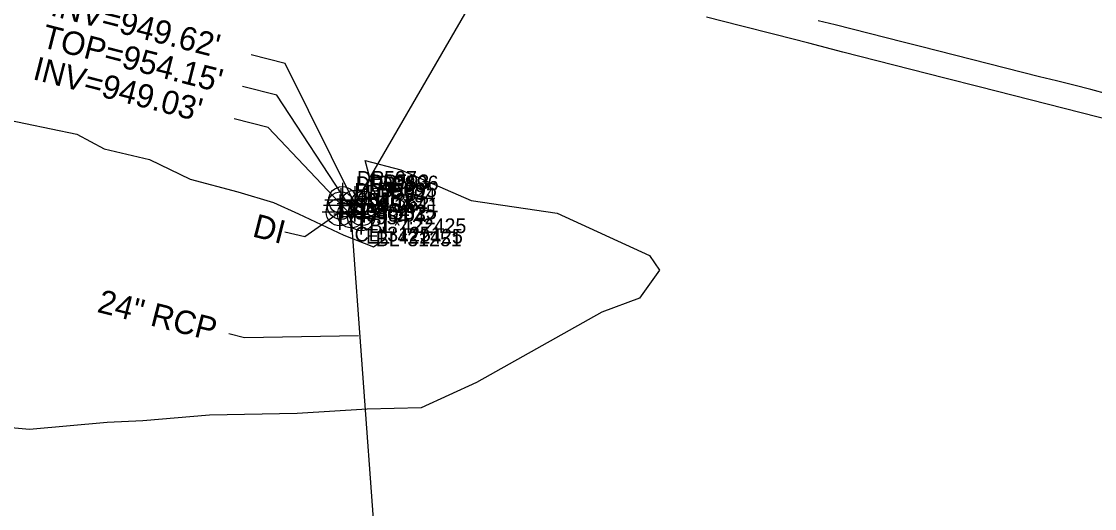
# Model space of a CAD drawing. Extents: x 1182322 to 1186765, y 572295 to 575411.
# Drawn here: x 1184872 to 1185055.2, y 573824.9 to 573908 of the extents above; entities that cross this region are included whole.
import ezdxf

# ---------------------------------------------------------------- set-up
doc = ezdxf.new("R2010")
doc.units = 0
for name, color, linetype in [('Exist Roads EOP', 7, 'Continuous'), ('Exist Roads EOT', 7, 'Continuous'), ('Exist Structure Minor Drop Inlet', 7, 'Continuous'), ('Exist Structure Minor Drop Inlet Cogo Comment', 7, 'Continuous'), ('Exist Structure Minor Drop Inlet Cogo Elevation', 7, 'Continuous'), ('Exist Structure Minor Drop Inlet Cogo Number', 7, 'Continuous'), ('Exist Structure Minor Drop Inlet Cogo Point CELL', 7, 'Continuous'), ('Exist Structure Minor Drop Inlet Leader', 7, 'Continuous'), ('Exist Structure Minor Drop Inlet Text', 7, 'Continuous'), ('Exist Structure Minor Drop Inlet Top Elevation', 7, 'Continuous'), ('Exist Structure Minor Pipes RCP 24 Inch', 7, 'Continuous'), ('Exist Structure Minor Pipes RCP 24 Inch Cogo Comment', 7, 'Continuous'), ('Exist Structure Minor Pipes RCP 24 Inch Cogo Elevation', 7, 'Continuous'), ('Exist Structure Minor Pipes RCP 24 Inch Cogo Number', 7, 'Continuous'), ('Exist Structure Minor Pipes RCP 24 Inch Cogo Point CELL', 7, 'Continuous'), ('Exist Structure Minor Pipes RCP 24 Inch Invert', 7, 'Continuous'), ('Exist Structure Minor Pipes RCP 24 Inch Leader', 7, 'Continuous'), ('Exist Structure Minor Pipes RCP 24 Inch Text', 7, 'Continuous'), ('Exist Vegetation Woods Line', 7, 'Continuous')]:
    doc.layers.add(name, color=color, linetype=linetype)

msp = doc.modelspace()

# ---------------------------------------------------------------- linework, layer by layer
at = {"layer": 'Exist Roads EOP'}
msp.add_lwpolyline([(1185058.76, 573890.98), (1185052.95, 573892.46), (1185047.13, 573893.94), (1185041.32, 573895.42), (1185035.5, 573896.89), (1185029.69, 573898.37), (1185023.87, 573899.85), (1185018.06, 573901.34), (1185012.25, 573902.82), (1185006.43, 573904.31), (1185000.62, 573905.8), (1184994.81, 573907.28), (1184988.99, 573908.77)], dxfattribs=at)
at = {"layer": 'Exist Roads EOT'}
msp.add_lwpolyline([(1185057.48, 573895.66), (1185054.57, 573896.41), (1185051.66, 573897.14), (1185048.75, 573897.88), (1185045.84, 573898.61), (1185042.94, 573899.35), (1185040.03, 573900.09), (1185037.12, 573900.83), (1185034.22, 573901.57), (1185031.31, 573902.31), (1185028.4, 573903.04), (1185025.49, 573903.77), (1185022.58, 573904.51), (1185019.67, 573905.24), (1185016.76, 573905.97), (1185013.85, 573906.7), (1185010.94, 573907.44), (1185008.03, 573908.17)], dxfattribs=at)
at = {"layer": 'Exist Structure Minor Drop Inlet'}
msp.add_lwpolyline([(1184930.02, 573874.68), (1184930.22, 573875.55), (1184930.52, 573876.73), (1184926.82, 573877.52), (1184926.58, 573876.62), (1184926.4, 573875.5), (1184930.02, 573874.68)], dxfattribs=at)
at = {"layer": 'Exist Structure Minor Drop Inlet Cogo Point CELL'}
for points in [[(1184926.58, 573879.62), (1184926.58, 573873.62), (1184926.58, 573876.62), (1184929.58, 573876.62), (1184923.58, 573876.62)], [(1184926.82, 573880.52), (1184926.82, 573874.52), (1184926.82, 573877.52), (1184929.82, 573877.52), (1184923.82, 573877.52)], [(1184930.52, 573879.73), (1184930.52, 573873.73), (1184930.52, 573876.73), (1184933.52, 573876.73), (1184927.52, 573876.73)], [(1184926.4, 573878.5), (1184926.4, 573872.5), (1184926.4, 573875.5), (1184929.4, 573875.5), (1184923.4, 573875.5)], [(1184930.02, 573877.68), (1184930.02, 573871.68), (1184930.02, 573874.68), (1184933.02, 573874.68), (1184927.02, 573874.68)], [(1184930.22, 573878.55), (1184930.22, 573872.55), (1184930.22, 573875.55), (1184933.22, 573875.55), (1184927.22, 573875.55)]]:
    msp.add_lwpolyline(points, dxfattribs=at)
for centre in [(1184926.82, 573877.52), (1184930.52, 573876.73), (1184926.4, 573875.5), (1184926.58, 573876.62), (1184930.22, 573875.55), (1184930.02, 573874.68)]:
    msp.add_circle(centre, 2.34, dxfattribs=at)
at = {"layer": 'Exist Structure Minor Drop Inlet Leader'}
msp.add_lwpolyline([(1184926.69, 573875.67), (1184920.39, 573871.28), (1184917.01, 573872.11)], dxfattribs=at)
at = {"layer": 'Exist Structure Minor Pipes RCP 24 Inch'}
for p, q in [((1184928.93, 573876.93), (1184977.19, 573960)), ((1184937.55, 573748.66), (1184928.34, 573875.15))]:
    msp.add_line(p, q, dxfattribs=at)
at = {"layer": 'Exist Structure Minor Pipes RCP 24 Inch Cogo Point CELL'}
for points in [[(1184928.93, 573879.93), (1184928.93, 573873.93), (1184928.93, 573876.93), (1184931.93, 573876.93), (1184925.93, 573876.93)], [(1184928.34, 573878.15), (1184928.34, 573872.15), (1184928.34, 573875.15), (1184931.34, 573875.15), (1184925.34, 573875.15)]]:
    msp.add_lwpolyline(points, dxfattribs=at)
for centre in [(1184928.93, 573876.93), (1184928.34, 573875.15)]:
    msp.add_circle(centre, 2.34, dxfattribs=at)
at = {"layer": 'Exist Structure Minor Pipes RCP 24 Inch Invert'}
for points in [[(1184928.93, 573876.93), (1184917.04, 573900.88), (1184911.23, 573902.37)], [(1184927.87, 573876.82), (1184915.61, 573895.44), (1184909.8, 573896.93)], [(1184928.36, 573874.92), (1184914.15, 573889.96), (1184908.33, 573891.44)]]:
    msp.add_lwpolyline(points, dxfattribs=at)
at = {"layer": 'Exist Structure Minor Pipes RCP 24 Inch Leader'}
msp.add_lwpolyline([(1184929.55, 573854.37), (1184910.12, 573854.05), (1184907.43, 573854.73)], dxfattribs=at)
at = {"layer": 'Exist Vegetation Woods Line'}
msp.add_lwpolyline([(1184868.32, 573891.52), (1184881.48, 573888.81), (1184886.18, 573886.31), (1184893.91, 573884.47), (1184900.85, 573881.15), (1184908.97, 573878.96), (1184915.05, 573877.14), (1184919.36, 573875.21), (1184927.05, 573871.6), (1184932.11, 573869.6), (1184934.26, 573870.99), (1184934.34, 573875.09), (1184932.04, 573879.5), (1184930.69, 573884.29), (1184936.79, 573882.72), (1184948.8, 573877.47), (1184963.5, 573875.33), (1184979.27, 573868.12), (1184980.94, 573865.62), (1184977.52, 573860.85), (1184971.12, 573858.42), (1184949.73, 573846.46), (1184940.28, 573842.14), (1184931.03, 573841.86), (1184919.12, 573841.17), (1184904.15, 573840.85), (1184892.75, 573839.9), (1184886.68, 573839.6), (1184873.44, 573838.4), (1184866.53, 573839.06)], dxfattribs=at)

# ---------------------------------------------------------------- texts
at = {"layer": 'Exist Structure Minor Drop Inlet Cogo Comment'}
for s, p in [('CL*31251', (1184928.9, 573870.5)), ('BL*31251', (1184932.52, 573869.68))]:
    msp.add_text(s, height=2.5, dxfattribs=at).set_placement(p)
at = {"layer": 'Exist Structure Minor Drop Inlet Cogo Elevation'}
for s, p in [('954.15', (1184929.08, 573875.37)), ('954.33', (1184929.32, 573876.27)), ('954.41', (1184933.02, 573875.48)), ('954.33', (1184928.9, 573874.25)), ('954.42', (1184932.52, 573873.43)), ('954.25', (1184932.72, 573874.3))]:
    msp.add_text(s, height=2.5, dxfattribs=at).set_placement(p)
at = {"layer": 'Exist Structure Minor Drop Inlet Cogo Number'}
for s, p in [('DP598', (1184929.08, 573879.12)), ('DP597', (1184929.32, 573880.02)), ('DP596', (1184933.02, 573879.23)), ('DP599', (1184928.9, 573878)), ('DP594', (1184932.52, 573877.18)), ('DP595', (1184932.72, 573878.05))]:
    msp.add_text(s, height=2.5, dxfattribs=at).set_placement(p)
at = {"layer": 'Exist Structure Minor Drop Inlet Text'}
msp.add_text('DI', height=4, rotation=345.6405, dxfattribs=at).set_placement((1184911.29, 573871.39))
at = {"layer": 'Exist Structure Minor Drop Inlet Top Elevation'}
msp.add_text("TOP=954.15'", height=4, rotation=345.6405, dxfattribs=at).set_placement((1184875.26, 573903.71))
at = {"layer": 'Exist Structure Minor Pipes RCP 24 Inch Cogo Comment'}
for s, p in [('BL*422425', (1184931.43, 573871.93)), ('EL*422425', (1184930.84, 573870.15))]:
    msp.add_text(s, height=2.5, dxfattribs=at).set_placement(p)
at = {"layer": 'Exist Structure Minor Pipes RCP 24 Inch Cogo Elevation'}
for s, p in [('949.62', (1184931.43, 573875.68)), ('949.03', (1184930.84, 573873.9))]:
    msp.add_text(s, height=2.5, dxfattribs=at).set_placement(p)
at = {"layer": 'Exist Structure Minor Pipes RCP 24 Inch Cogo Number'}
for s, p in [('DP593', (1184931.43, 573879.43)), ('DP592', (1184930.84, 573877.65))]:
    msp.add_text(s, height=2.5, dxfattribs=at).set_placement(p)
at = {"layer": 'Exist Structure Minor Pipes RCP 24 Inch Invert'}
for s, p in [("INV=949.62'", (1184876.82, 573909.11)), ("INV=949.03'", (1184873.8, 573898.22))]:
    msp.add_text(s, height=4, rotation=345.6405, dxfattribs=at).set_placement(p)
at = {"layer": 'Exist Structure Minor Pipes RCP 24 Inch Text'}
msp.add_text('24" RCP', height=4, rotation=345.8014, dxfattribs=at).set_placement((1184884.8, 573858.5))

doc.saveas('drawing.dxf')
